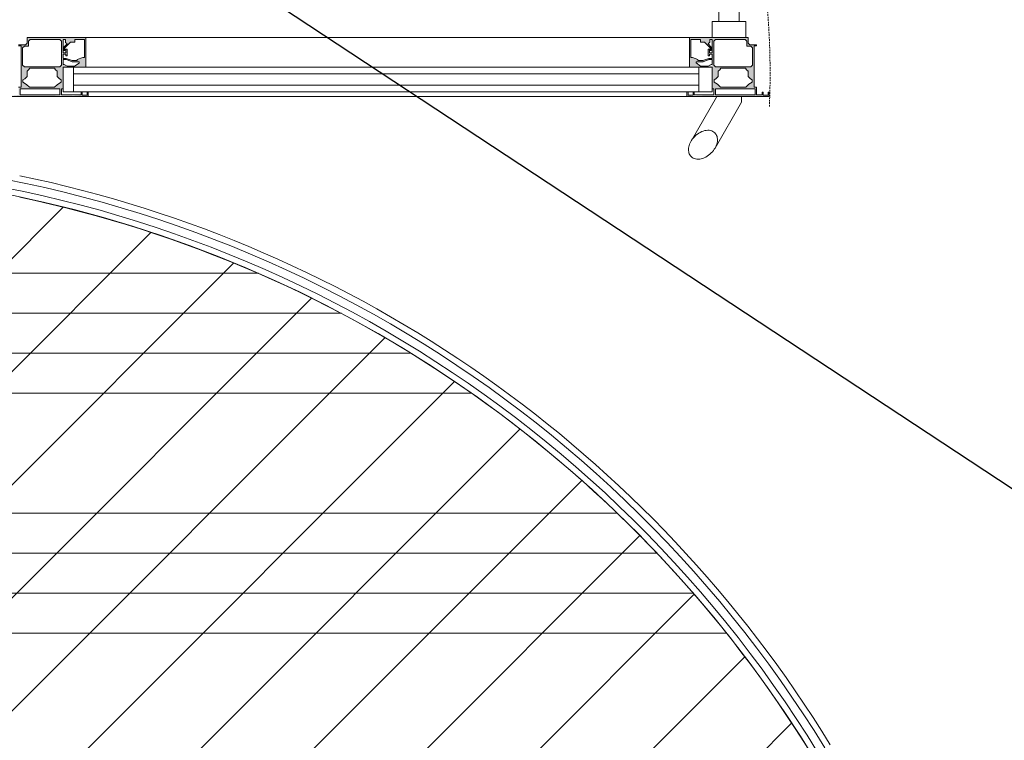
# Model space of a CAD drawing. Header units: millimetres. Extents: x -57162 to 485422, y -209335 to -9481.
# Tile 283 of 656: x 68369 to 69541, y -43497 to -42639. Entities that reach past the tile are written whole.
import ezdxf
from ezdxf import colors
from ezdxf.entities.mleader import LeaderData, LeaderLine
from ezdxf.math import Vec2, Vec3

# ---------------------------------------------------------------- set-up
doc = ezdxf.new("R2010")
doc.units = ezdxf.units.MM
doc.linetypes.add('-D1-02х01', pattern=[3, 2, -1])
doc.linetypes.add('DASHDOT', pattern=[25.4, 12.7, -6.35, 0, -6.35])
for name, color, linetype, lineweight in [('dim_light', 12, 'Continuous', 9), ('dim_pot', 128, 'Continuous', 9), ('Opening Swing', 7, '-D1-02х01', 5), ('Панели витража', 7, 'Continuous', 5), ('Элементы узлов', 7, 'Continuous', 5)]:
    doc.layers.add(name, color=color, linetype=linetype, lineweight=lineweight)
for name, color, linetype, lineweight, true_color in [('dim_razv', 7, 'DASHDOT', 9, 0x183018), ('EOM vinoski', 7, 'Continuous', 5, 0x423200), ('pol', 7, 'Continuous', 15, 0x55666d), ('pot sh', 7, 'Continuous', 15, 0x261e3e)]:
    doc.layers.add(name, color=color, linetype=linetype, lineweight=lineweight, true_color=true_color)
doc.styles.add('fl_iso paper', font='isocpeur.ttf', dxfattribs={"width": 0.8, "oblique": 10})
doc.styles.add('In tre', font='isocpeur.ttf', dxfattribs={"width": 0.8, "oblique": 10})

# ---------------------------------------------------------------- blocks, each defined once
blk = doc.blocks.new('A_PAN_DOR_Структурные - EXT_3_Double_Витраж-4752634-50_AS_Plan_L01_1 корпус_Маркировочный - зависимый 1')
at = {"layer": 'Элементы узлов', "true_color": 0xebebeb}
h = blk.add_hatch(color=7, dxfattribs=at)
h.paths.add_polyline_path([(676.7, 794.8), (676.7, 892.8), (674.7, 876), (674.9, 824.8), (676.5, 797.8)])
h.paths.add_polyline_path([(676.7, 794.8), (674.7, 808.8), (674.7, 795.9), (674.7, 794.8), (675.3, 794.8)])
h.paths.add_polyline_path([(676.7, 892.8), (674.7, 891.7), (675.2, 891.5), (674.7, 877.8)])
h.paths.add_polyline_path([(674.7, 826.8), (674.7, 828.6), (667.7, 828.6), (667.7, 876), (674.7, 876), (674.7, 877.8), (665.7, 877.8), (665.7, 874.8), (616.5, 874.8), (615.2, 877.8), (615.2, 869.8), (613.2, 867.8), (606.7, 867.8), (606.7, 797.8), (641.7, 797.8), (641.7, 824.8), (667.7, 824.8), (667.7, 826.8), (671.2, 826.8)])
h.paths.add_polyline_path([(665.7, 834.9), (661, 829.1), (659.8, 827.1), (656.9, 827.1), (652.9, 831.9), (646.5, 831.9), (643.2, 835.2), (643.2, 864.5), (649.7, 867.8), (652.9, 867.8), (656.9, 872.6), (659.8, 872.5), (663.2, 867.3), (665.7, 864.8)])
h.paths.add_polyline_path([(639.4, 826.6), (608.9, 826.6), (609.7, 864.8), (610.9, 866), (617, 866), (617, 871), (619, 873), (639.8, 872.6), (641.4, 871), (641.4, 828.6)])
h.paths.add_polyline_path([(641.7, 824.8), (638.9, 822.9), (640.6, 820), (640.3, 810.6), (635.5, 805.7), (632.9, 807.8), (630.2, 799.3), (608.9, 799.3), (608.9, 811), (612, 811), (612, 815.8), (618.8, 822.5), (618, 823.8), (614.2, 820), (612, 821.9), (608.9, 821.9), (608.9, 824.8), (624.8, 824.8), (632.8, 824.8), (641.4, 824.8)])
h.paths.add_polyline_path([(635.5, 805.7), (635.5, 813.9), (632.8, 823.7), (632.8, 824.8), (631.4, 823.9), (631.4, 820.9), (634.1, 811), (634.1, 807.8)])
h.paths.add_polyline_path([(628.4, 820), (624.8, 821.5), (620.3, 820.9), (620.4, 820), (626.3, 820)])
h.paths.add_polyline_path([(610.9, 826.6), (608.9, 828.6), (608.9, 826.6), (610.9, 826.6)])
h = blk.add_hatch(color=7, dxfattribs=at)
h.paths.add_polyline_path([(676.7, -16.2), (675.7, 64.3), (674.7, 48), (674.8, 0)])
h.paths.add_polyline_path([(676.7, -16.2), (675.2, -8.9), (674.7, -15.1), (674.7, -16.2), (675.2, -16.2)])
h.paths.add_polyline_path([(635.5, 70.9), (636.9, 70.9), (640.6, 64.3), (639.6, 54.7), (639.4, 52.6), (638.6, 51.8), (632.8, 52.8), (632.8, 55.7), (635.5, 65.6), (635.5, 68.7)])
h.paths.add_polyline_path([(608.9, 12.6), (608.9, 77.3), (630.2, 77.3), (630.2, 75.3), (632.9, 68.7), (634.1, 68.7), (633.4, 60.7), (631.4, 52.6), (631.4, 51.8), (632.9, 51.8), (639.9, 49.5), (641.4, 48), (641.4, 5.6), (639.4, 3.6), (618.6, 4), (617, 6.8), (617, 10.6), (610.8, 10.7), (609.4, 12.1)])
h.paths.add_polyline_path([(674.7, 49.8), (667.7, 49.8), (667.7, 51.8), (641.7, 51.8), (641.7, 78.8), (606.7, 78.8), (606.7, 8.8), (613.5, 8.4), (615.2, 5.6), (615.8, 0.1), (616.5, 1.8), (665.7, 1.1), (665.7, -1.2), (674.7, -1.2), (674.7, 0.6), (667.7, 0.6), (667.7, 48), (674.7, 48)])
h.paths.add_polyline_path([(676.7, 81.8), (674.7, 80.6), (675.2, 80.5), (675.6, 64.3), (676.5, 78.8)])
h.paths.add_polyline_path([(665.7, 11.8), (659.8, 4), (659.8, 4), (656.9, 4), (652.9, 8.8), (646.5, 8.8), (643.2, 12.1), (643.2, 41.4), (646.5, 44.6), (652.9, 44.6), (656.9, 49.5), (659.8, 49.5), (663.2, 44.3), (665.7, 41.7)])
h.paths.add_polyline_path([(639.4, 50), (624.8, 51.8), (608.9, 51.8), (609.2, 48.3), (610.9, 50)])
h.paths.add_polyline_path([(628.4, 56.5), (620.3, 55.6), (620.3, 55), (627.5, 56.1)])
h.paths.add_polyline_path([(618.8, 54), (612, 60.9), (612, 65.6), (608.9, 65.5), (608.9, 54.7), (612.3, 54.7), (614.9, 55.8), (618, 52.8)])
at = {"layer": 'Opening Swing'}
blk.add_arc((649, -18), 911.8, 87.5045, 180, dxfattribs=at)
at = {"layer": 'Элементы узлов'}
for p, q in [((671.7, 892.8), (671.7, 891.5)), ((676.7, 892.8), (671.7, 892.8)), ((671.7, 891.5), (675.2, 891.5)), ((675.2, 891.5), (675.2, 885.5)), ((676.7, 794.8), (676.7, 892.8)), ((675.2, 885.5), (671.7, 885.5)), ((671.7, 885.5), (671.7, 884.2)), ((671.7, 884.2), (674.7, 884.2)), ((674.7, 884.2), (674.7, 877.8)), ((615.2, 869.8), (613.2, 867.8)), ((616.5, 877.8), (615.2, 877.8)), ((615.2, 877.8), (615.2, 869.8)), ((616.5, 874.8), (616.5, 877.8)), ((665.7, 874.8), (616.5, 874.8)), ((617, 871), (619, 873)), ((617, 866), (617, 871)), ((619, 873), (639.4, 873)), ((639.4, 873), (641.4, 871)), ((641.4, 871), (641.4, 828.6)), ((652.9, 867.8), (655.7, 870.6)), ((655.7, 870.6), (656.9, 872.6)), ((656.9, 872.6), (659.8, 872.6)), ((659.8, 872.6), (662.3, 868.3)), ((662.3, 868.3), (665.7, 864.8)), ((674.7, 877.8), (665.7, 877.8)), ((665.7, 877.8), (665.7, 874.8)), ((667.7, 876), (674.7, 876)), ((667.7, 828.6), (667.7, 876)), ((674.7, 876), (674.7, 828.6)), ((587.7, 856.8), (535.7, 856.8)), ((606.7, 864.8), (587.7, 864.8)), ((587.7, 864.8), (587.7, 856.8)), ((587.7, 832.8), (587.7, 856.8)), ((613.2, 867.8), (606.7, 867.8)), ((606.7, 867.8), (606.7, 797.8)), ((606.7, 824.8), (606.7, 864.8)), ((608.9, 864), (610.9, 866)), ((608.9, 828.6), (608.9, 864)), ((610.9, 866), (617, 866)), ((643.2, 864.5), (645.1, 865.8)), ((643.2, 835.2), (643.2, 864.5)), ((645.1, 865.8), (646.5, 867.8)), ((646.5, 867.8), (652.9, 867.8)), ((665.7, 864.8), (665.7, 834.9)), ((683.7, 859.8), (676.7, 859.8)), ((738.3, 828.2), (683.7, 859.8)), ((554.7, 832.8), (587.7, 832.8)), ((587.7, 832.8), (587.7, 824.8)), ((645.1, 833.8), (643.2, 835.2)), ((646.5, 831.9), (645.1, 833.8)), ((665.7, 834.9), (662.3, 831.3)), ((587.7, 824.8), (606.7, 824.8)), ((610.9, 826.6), (608.9, 828.6)), ((608.9, 821.9), (608.9, 824.8)), ((608.9, 824.8), (624.8, 824.8)), ((612.3, 821.9), (608.9, 821.9)), ((639.4, 826.6), (610.9, 826.6)), ((612, 815.8), (618.8, 822.5)), ((614.2, 820), (612.3, 821.9)), ((618, 823.8), (614.2, 820)), ((622.2, 823.8), (618, 823.8)), ((618.8, 822.5), (622.2, 822.5)), ((624.8, 821.5), (620.3, 821.5)), ((620.3, 821.5), (620.3, 820)), ((622.2, 822.5), (622.2, 823.8)), ((624.8, 824.8), (624.8, 821.5)), ((626.4, 821.5), (626.4, 824.8)), ((626.4, 824.8), (631.4, 824.8)), ((628.4, 821.5), (626.4, 821.5)), ((628.4, 820), (628.4, 821.5)), ((631.4, 824.8), (631.4, 820.9)), ((631.4, 820.9), (634.1, 813.8)), ((632.8, 820.9), (632.8, 824.8)), ((632.8, 824.8), (638.6, 824.8)), ((638.6, 824.8), (638.6, 823.6)), ((638.6, 823.6), (640.6, 820)), ((641.4, 828.6), (639.4, 826.6)), ((671.2, 824.8), (641.7, 824.8)), ((641.7, 824.8), (641.7, 808.8)), ((641.7, 797.8), (641.7, 824.8)), ((641.7, 824.8), (667.7, 824.8)), ((652.9, 831.9), (646.5, 831.9)), ((655.7, 829.1), (652.9, 831.9)), ((656.9, 827.1), (655.7, 829.1)), ((659.8, 827.1), (656.9, 827.1)), ((662.3, 831.3), (659.8, 827.1)), ((674.7, 828.6), (667.7, 828.6)), ((667.7, 824.8), (667.7, 826.8)), ((667.7, 826.8), (674.7, 826.8)), ((671.2, 808.8), (671.2, 824.8)), ((674.7, 826.8), (674.7, 803.4)), ((676.7, 829.8), (677.7, 829.8)), ((677.7, 829.8), (730.1, 799.6)), ((608.9, 799.3), (608.9, 811)), ((608.9, 811), (612, 811)), ((612, 811), (612, 815.8)), ((620.3, 820), (628.4, 820)), ((635.5, 813.9), (632.8, 820.9)), ((634.1, 813.8), (634.1, 807.8)), ((635.5, 805.7), (635.5, 813.9)), ((640.6, 811), (636.9, 805.7)), ((640.6, 820), (640.6, 811)), ((606.7, 797.8), (641.7, 797.8)), ((606.7, 797.8), (606.7, 78.8)), ((630.2, 799.3), (608.9, 799.3)), ((632.9, 807.8), (630.2, 801.2)), ((630.2, 801.2), (630.2, 799.3)), ((634.1, 807.8), (632.9, 807.8)), ((636.9, 805.7), (635.5, 805.7)), ((641.7, 808.8), (671.2, 808.8)), ((649.7, 808.8), (641.7, 808.8)), ((641.7, 808.8), (641.7, 64.3)), ((641.7, 78.8), (641.7, 797.8)), ((649.7, 64.3), (649.7, 808.8)), ((671.2, 808.8), (663.2, 808.8)), ((663.2, 808.8), (663.2, 64.3)), ((671.2, 794.8), (671.2, 808.8)), ((671.2, 64.3), (671.2, 808.8)), ((674.7, 803.4), (671.2, 803.4)), ((671.2, 803.4), (671.2, 802.1)), ((671.2, 802.1), (675.2, 802.1)), ((675.2, 802.1), (675.2, 796.1)), ((675.2, 796.1), (671.2, 796.1)), ((671.2, 796.1), (671.2, 794.8)), ((671.2, 794.8), (676.7, 794.8)), ((671.2, 794.8), (671.2, 81.8)), ((676.7, 81.8), (676.7, 794.8)), ((641.7, 78.8), (606.7, 78.8)), ((606.7, 78.8), (606.7, 8.8)), ((608.9, 65.6), (608.9, 77.3)), ((608.9, 77.3), (630.2, 77.3)), ((630.2, 77.3), (630.2, 75.3)), ((630.2, 75.3), (632.9, 68.7)), ((635.5, 62.7), (635.5, 70.9)), ((635.5, 70.9), (636.9, 70.9)), ((636.9, 70.9), (640.6, 65.5)), ((641.7, 51.8), (641.7, 78.8)), ((676.7, 81.8), (671.2, 81.8)), ((671.2, 81.8), (671.2, 80.5)), ((671.2, 64.3), (671.2, 80.5)), ((671.2, 80.5), (675.2, 80.5)), ((675.2, 74.5), (671.2, 74.5)), ((671.2, 74.5), (671.2, 73.1)), ((671.2, 73.1), (674.7, 73.1)), ((674.7, 73.1), (674.7, 49.8)), ((675.2, 80.5), (675.2, 74.5)), ((676.7, -16.2), (676.7, 81.8)), ((612, 65.6), (608.9, 65.6)), ((612, 60.7), (612, 65.6)), ((618.8, 54), (612, 60.7)), ((634.1, 62.7), (631.4, 55.6)), ((632.8, 55.7), (635.5, 62.7)), ((632.9, 68.7), (634.1, 68.7)), ((634.1, 68.7), (634.1, 62.7)), ((640.6, 65.5), (640.6, 56.6)), ((641.7, 64.3), (649.7, 64.3)), ((671.2, 64.3), (641.7, 64.3)), ((641.7, 64.3), (641.7, 51.8)), ((663.2, 64.3), (671.2, 64.3)), ((671.2, 51.8), (671.2, 64.3)), ((608.9, 51.8), (608.9, 54.7)), ((608.9, 54.7), (612.3, 54.7)), ((624.8, 51.8), (608.9, 51.8)), ((608.9, 48), (610.9, 50)), ((608.9, 12.6), (608.9, 48)), ((610.9, 50), (639.4, 50)), ((612.3, 54.7), (614.2, 56.5)), ((614.2, 56.5), (618, 52.8)), ((618, 52.8), (622.2, 52.8)), ((622.2, 54), (618.8, 54)), ((628.4, 56.5), (620.3, 56.5)), ((620.3, 56.5), (620.3, 55)), ((620.3, 55), (624.8, 55)), ((622.2, 52.8), (622.2, 54)), ((624.8, 55), (624.8, 51.8)), ((626.4, 51.8), (626.4, 55)), ((626.4, 55), (628.4, 55)), ((631.4, 51.8), (626.4, 51.8)), ((628.4, 55), (628.4, 56.5)), ((631.4, 55.6), (631.4, 51.8)), ((632.8, 51.8), (632.8, 55.7)), ((638.6, 51.8), (632.8, 51.8)), ((640.6, 56.6), (638.6, 52.9)), ((638.6, 52.9), (638.6, 51.8)), ((639.4, 50), (641.4, 48)), ((641.4, 48), (641.4, 5.6)), ((641.7, 51.8), (671.2, 51.8)), ((667.7, 51.8), (641.7, 51.8)), ((652.9, 44.6), (655.7, 47.4)), ((655.7, 47.4), (656.9, 49.5)), ((656.9, 49.5), (659.8, 49.5)), ((659.8, 49.5), (662.3, 45.2)), ((667.7, 49.8), (667.7, 51.8)), ((674.7, 49.8), (667.7, 49.8)), ((667.7, 0.6), (667.7, 48)), ((667.7, 48), (674.7, 48)), ((674.7, 48), (674.7, 0.6)), ((643.2, 41.4), (645.1, 42.7)), ((643.2, 12.1), (643.2, 41.4)), ((645.1, 42.7), (646.5, 44.6)), ((646.5, 44.6), (652.9, 44.6)), ((662.3, 45.2), (665.7, 41.7)), ((665.7, 41.7), (665.7, 11.8)), ((610.9, 10.6), (608.9, 12.6)), ((645.1, 10.7), (643.2, 12.1)), ((665.7, 11.8), (662.3, 8.2)), ((606.7, 8.8), (613.2, 8.8)), ((617, 10.6), (610.9, 10.6)), ((613.2, 8.8), (615.2, 6.8)), ((615.2, 6.8), (615.2, -1.2)), ((616.5, -1.2), (616.5, 1.8)), ((616.5, 1.8), (665.7, 1.8)), ((617, 5.6), (617, 10.6)), ((619, 3.6), (617, 5.6)), ((639.4, 3.6), (619, 3.6)), ((641.4, 5.6), (639.4, 3.6)), ((646.5, 8.8), (645.1, 10.7)), ((652.9, 8.8), (646.5, 8.8)), ((655.7, 6), (652.9, 8.8)), ((656.9, 4), (655.7, 6)), ((659.8, 4), (656.9, 4)), ((662.3, 8.2), (659.8, 4)), ((665.7, 1.8), (665.7, -1.2)), ((674.7, 0.6), (667.7, 0.6))]:
    blk.add_line(p, q, dxfattribs=at)
for points in [[(720.1, 828), (718.7, 826.6), (716.8, 823.1), (716.9, 816.1), (720.1, 808.7), (725.4, 802.5), (731.8, 798.3), (738.2, 796.4), (744.1, 796.8), (747.1, 798.5), (748.3, 799.7)], [(748.3, 799.7), (749.7, 801.1), (751.6, 804.7), (751.5, 811.7), (748.3, 819), (743, 825.2), (736.6, 829.4), (730.2, 831.4), (724.3, 831), (721.3, 829.2), (720.1, 828)]]:
    blk.add_open_spline(points, degree=3, knots=[0, 0, 0, 0, 0.133333, 0.266667, 0.4, 0.533333, 0.65, 0.766667, 0.883333, 1, 1, 1, 1], dxfattribs=at)
blk = doc.blocks.new('PAN_Door_Revolving - PAN_Door_Revolving-6748751-50_AS_Plan_L01_1 корпус_Маркировочный - зависимый 1')
at = {"layer": 'Панели витража'}
for radius, start, end in [(1477, 121.5571, 238.4429), (1484.5, 121.544, 168.3485), (1467, 121.5571, 238.4429), (1459.5, 121.5705, 168.1511)]:
    blk.add_arc((0, 0), radius, start, end, dxfattribs=at)
blk = doc.blocks.new('_DOT')
at = {"color": 0, "linetype": 'ByBlock'}
blk.add_line((-0.5, 0), (-1, 0), dxfattribs=at)
at = {"color": 0, "linetype": 'ByBlock', "const_width": 0.5}
blk.add_lwpolyline([(-0.25, 0, 1), (0.25, 0, 1)], format="xyb", close=True, dxfattribs=at)

msp = doc.modelspace()

# ---------------------------------------------------------------- hatches: boundary and pattern name
at = {"layer": 'pol'}
h = msp.add_hatch(dxfattribs=at)
h.set_pattern_fill('ANSI34', color=256, scale=15, angle=315)
h.set_pattern_definition([(0, (13470, 25924.32), (6e-14, 285.75), []), (0, (13517.64, 25876.7), (6e-14, 285.75), []), (0, (13565.26, 25829.07), (6e-14, 285.75), []), (0, (13612.9, 25781.45), (6e-14, 285.75), [])])
edge = h.paths.add_edge_path(flags=17)
edge.add_arc((68069.1, -44279.1), 1459.5, 0, 360)
at = {"layer": 'pot sh', "linetype": 'ByBlock', "lineweight": 0, "true_color": 0x878581}
h = msp.add_hatch(dxfattribs=at)
h.set_pattern_fill('ANSI31', color=252, scale=30)
h.set_pattern_definition([(45, (64528.02, -92015.59), (-67.35192, 67.35192), [])])
edge = h.paths.add_edge_path()
edge.add_arc((68069.1, -44279.1), 1459.5, 0, 360)

# ---------------------------------------------------------------- block references
at = {"layer": 'Панели витража', "lineweight": 5, "rotation": 270.0018084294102}
msp.add_blockref('A_PAN_DOR_Структурные - EXT_3_Double_Витраж-4752634-50_AS_Plan_L01_1 корпус_Маркировочный - зависимый 1', (68368.7, -42054.1), dxfattribs=at)

# ---------------------------------------------------------------- next in the draw order: leaders
at = {"layer": 'dim_razv', "color": 0, "linetype": 'ByBlock'}
ml = msp.add_multileader_mtext('Standard', dxfattribs=at)
ml.set_content('Плитка керамогранитная под камень, 600х1200мм', style='In tre')
ml.set_leader_properties()
ml.build(insert=Vec2(0, 0))
ml.multileader.update_dxf_attribs({"text_left_attachment_type": 6, "text_right_attachment_type": 6, "dogleg_length": 1, "arrow_head_size": 0, "scale": 50})
ctx = ml.context
ctx.base_point, ctx.scale, ctx.char_height, ctx.arrow_head_size, ctx.landing_gap_size, ctx.plane_origin = Vec3(45104.2, -46594.3), 50, 200, 0, 4.5, Vec3(55603.2, -45768)
ctx.left_attachment, ctx.right_attachment = 6, 6
notes = []
notes.append((ctx, [(0, (1, 1, 0), (47774.5, -46594.3), (-1, 0), 50, [(0, [(50099.5, -44889.1), (49513, -43389.1)], 0, [])])]))
ctx.mtext.insert, ctx.mtext.width, ctx.mtext.defined_height, ctx.mtext.flow_direction = Vec3(45108.7, -46354.3), 3092.716, 696.6, 5
ctx.mtext.has_bg_fill, ctx.mtext.bg_color, ctx.mtext.bg_scale_factor, ctx.mtext.bg_transparency, ctx.mtext.use_window_bg_color = 1, -1027028792, 1.5, 0, 1
for ctx, leaders in notes:
    for number, flags, end, landing, length, lines in leaders:
        leader = LeaderData()
        leader.index, (leader.has_last_leader_line, leader.has_dogleg_vector, leader.attachment_direction) = number, flags
        leader.last_leader_point, leader.dogleg_vector, leader.dogleg_length = Vec3(end), Vec3(landing), length
        for number, points, colour, breaks in lines:
            line = LeaderLine()
            line.index, line.vertices, line.color, line.breaks = number, Vec3.list(points), colors.encode_raw_color(colour), breaks
            leader.lines.append(line)
        ctx.leaders.append(leader)

# ---------------------------------------------------------------- next in the draw order: linework, layer by layer
at = {"layer": 'pol'}
msp.add_circle((68069.1, -44279.1), 1459.5, dxfattribs=at)
at = {"layer": 'pot sh'}
msp.add_circle((68069.1, -44279.1), 1459.5, dxfattribs=at)

# ---------------------------------------------------------------- next in the draw order: block references
at = {"layer": 'Панели витража', "lineweight": 5, "rotation": 270}
msp.add_blockref('PAN_Door_Revolving - PAN_Door_Revolving-6748751-50_AS_Plan_L01_1 корпус_Маркировочный - зависимый 1', (68069.1, -44279.1), dxfattribs=at)

# ---------------------------------------------------------------- next in the draw order: leaders
at = {"layer": 'EOM vinoski', "linetype": 'ByBlock', "lineweight": 0}
ml = msp.add_multileader_mtext('Standard', dxfattribs=at)
ml.set_content('Розетки свободного назначения', color=256, style='fl_iso paper')
ml.set_leader_properties(lineweight=5)
ml.set_arrow_properties(name='DOT')
ml.build(insert=Vec2(0, 0))
ml.multileader.update_dxf_attribs({"has_dogleg": 0, "text_left_attachment_type": 6, "text_right_attachment_type": 6, "dogleg_length": 0.5, "arrow_head_size": 40, "scale": 40})
ctx = ml.context
ctx.base_point, ctx.scale, ctx.char_height, ctx.arrow_head_size, ctx.landing_gap_size, ctx.plane_origin = Vec3(45462.1, -44237.1), 40, 200, 40, 80, Vec3(38315.5, -43309.2)
ctx.left_attachment, ctx.right_attachment = 6, 6
notes = []
notes.append((ctx, [(0, (1, 1, 0), (47669.3, -44237.1), (-1, 0), 20, [(0, [(44229.1, -43339.1)], 0, []), (1, [(49429.1, -43339.1)], 0, [])])]))
ctx.mtext.insert, ctx.mtext.width, ctx.mtext.defined_height, ctx.mtext.line_spacing_factor, ctx.mtext.flow_direction = Vec3(45542.1, -43997.1), 2158.51, 629.7, 0.9, 5
ctx.mtext.has_bg_fill, ctx.mtext.bg_color, ctx.mtext.bg_scale_factor, ctx.mtext.bg_transparency, ctx.mtext.use_window_bg_color = 1, -1027028792, 1.5, 0, 1
for ctx, leaders in notes:
    for number, flags, end, landing, length, lines in leaders:
        leader = LeaderData()
        leader.index, (leader.has_last_leader_line, leader.has_dogleg_vector, leader.attachment_direction) = number, flags
        leader.last_leader_point, leader.dogleg_vector, leader.dogleg_length = Vec3(end), Vec3(landing), length
        for number, points, colour, breaks in lines:
            line = LeaderLine()
            line.index, line.vertices, line.color, line.breaks = number, Vec3.list(points), colors.encode_raw_color(colour), breaks
            leader.lines.append(line)
        ctx.leaders.append(leader)

# ---------------------------------------------------------------- next in the draw order: leaders
at = {"layer": 'pol', "color": 1, "linetype": 'ByBlock', "true_color": 0xff0000}
ml = msp.add_multileader_mtext('Standard', dxfattribs=at)
ml.set_content('Лоток щелевой\\Pводоотводный в полу, модульный. Лщ-2', color=(255, 0, 0), style='In tre')
ml.set_leader_properties()
ml.build(insert=Vec2(0, 0))
ml.multileader.update_dxf_attribs({"text_left_attachment_type": 6, "text_right_attachment_type": 6, "dogleg_length": 1, "arrow_head_size": 0, "scale": 50})
ctx = ml.context
ctx.base_point, ctx.scale, ctx.char_height, ctx.arrow_head_size, ctx.landing_gap_size, ctx.plane_origin = Vec3(50013.7, -46498), 50, 200, 0, 4.5, Vec3(56919.9, -41658.1)
ctx.left_attachment, ctx.right_attachment = 6, 6
notes = []
notes.append((ctx, [(0, (1, 1, 0), (52279.5, -46498), (-1, 0), 50, [(1, [(53369.7, -42739.1)], 0, [])])]))
ctx.mtext.insert, ctx.mtext.width, ctx.mtext.defined_height, ctx.mtext.flow_direction = Vec3(50018.2, -46238), 2329.345, 696.6, 5
ctx.mtext.has_bg_fill, ctx.mtext.bg_color, ctx.mtext.bg_scale_factor, ctx.mtext.bg_transparency, ctx.mtext.use_window_bg_color = 1, -1027028792, 1.5, 0, 1
for ctx, leaders in notes:
    for number, flags, end, landing, length, lines in leaders:
        leader = LeaderData()
        leader.index, (leader.has_last_leader_line, leader.has_dogleg_vector, leader.attachment_direction) = number, flags
        leader.last_leader_point, leader.dogleg_vector, leader.dogleg_length = Vec3(end), Vec3(landing), length
        for number, points, colour, breaks in lines:
            line = LeaderLine()
            line.index, line.vertices, line.color, line.breaks = number, Vec3.list(points), colors.encode_raw_color(colour), breaks
            leader.lines.append(line)
        ctx.leaders.append(leader)

# ---------------------------------------------------------------- next in the draw order: leaders
at = {"layer": 'dim_pot', "color": 0, "linetype": 'ByBlock'}
ml = msp.add_multileader_mtext('Standard', dxfattribs=at)
ml.set_content('Лючок 500х500 для обслуживания модулей управления клапанами, расположение уточнить по месту', style='In tre')
ml.set_leader_properties()
ml.build(insert=Vec2(0, 0))
ml.multileader.update_dxf_attribs({"text_left_attachment_type": 6, "text_right_attachment_type": 6, "dogleg_length": 1, "arrow_head_size": 0, "scale": 50})
ctx = ml.context
ctx.base_point, ctx.scale, ctx.char_height, ctx.arrow_head_size, ctx.landing_gap_size, ctx.plane_origin = Vec3(47243.4, -45923.6), 50, 200, 0, 4.5, Vec3(54722.4, -40651.7)
ctx.left_attachment, ctx.right_attachment = 6, 6
notes = []
notes.append((ctx, [(0, (1, 1, 0), (49737.7, -45923.6), (-1, 0), 50, [(1, [(52129.1, -42089.1)], 0, [])])]))
ctx.mtext.insert, ctx.mtext.width, ctx.mtext.defined_height, ctx.mtext.flow_direction = Vec3(47247.9, -45663.6), 2494.153, 696.6, 5
ctx.mtext.has_bg_fill, ctx.mtext.bg_color, ctx.mtext.bg_scale_factor, ctx.mtext.bg_transparency, ctx.mtext.use_window_bg_color = 1, -1027028792, 1.5, 0, 1
for ctx, leaders in notes:
    for number, flags, end, landing, length, lines in leaders:
        leader = LeaderData()
        leader.index, (leader.has_last_leader_line, leader.has_dogleg_vector, leader.attachment_direction) = number, flags
        leader.last_leader_point, leader.dogleg_vector, leader.dogleg_length = Vec3(end), Vec3(landing), length
        for number, points, colour, breaks in lines:
            line = LeaderLine()
            line.index, line.vertices, line.color, line.breaks = number, Vec3.list(points), colors.encode_raw_color(colour), breaks
            leader.lines.append(line)
        ctx.leaders.append(leader)

# ---------------------------------------------------------------- next in the draw order: leaders
at = {"layer": 'dim_light'}
ml = msp.add_multileader_mtext('Standard', dxfattribs=at)
ml.set_content('\\pxsm1,ql;Встраиваемый световой профиль с светодиодной лентой', color=256, style='fl_iso paper')
ml.set_leader_properties(lineweight=5)
ml.set_arrow_properties(name='DOT')
ml.build(insert=Vec2(0, 0))
ml.multileader.update_dxf_attribs({"has_dogleg": 0, "text_left_attachment_type": 6, "text_right_attachment_type": 6, "dogleg_length": 0.75, "arrow_head_size": 60, "scale": 40})
ctx = ml.context
ctx.base_point, ctx.scale, ctx.char_height, ctx.arrow_head_size, ctx.landing_gap_size, ctx.plane_origin = Vec3(71402.8, -43860.3), 40, 250, 60, 80, Vec3(73029.4, -37434.2)
ctx.left_attachment, ctx.right_attachment = 6, 6
notes = []
notes.append((ctx, [(1, (1, 1, 0), (71372.8, -43860.3), (1, 0), 30, [(1, [(67994.4, -46589), (67469.1, -40419)], 0, [])])]))
ctx.mtext.insert, ctx.mtext.width, ctx.mtext.defined_height, ctx.mtext.line_spacing_factor, ctx.mtext.flow_direction = Vec3(71482.8, -43560.3), 4067.72, 979.1, 0.7, 5
ctx.mtext.has_bg_fill, ctx.mtext.bg_color, ctx.mtext.bg_scale_factor, ctx.mtext.bg_transparency, ctx.mtext.use_window_bg_color = 1, -1027028792, 1.5, 0, 1
for ctx, leaders in notes:
    for number, flags, end, landing, length, lines in leaders:
        leader = LeaderData()
        leader.index, (leader.has_last_leader_line, leader.has_dogleg_vector, leader.attachment_direction) = number, flags
        leader.last_leader_point, leader.dogleg_vector, leader.dogleg_length = Vec3(end), Vec3(landing), length
        for number, points, colour, breaks in lines:
            line = LeaderLine()
            line.index, line.vertices, line.color, line.breaks = number, Vec3.list(points), colors.encode_raw_color(colour), breaks
            leader.lines.append(line)
        ctx.leaders.append(leader)

# ---------------------------------------------------------------- next in the draw order: leaders
at = {"layer": 'dim_pot', "linetype": 'ByBlock'}
ml = msp.add_multileader_mtext('Standard', dxfattribs=at)
ml.set_content('Потолок подвесной из мет. панелей, \\PRAL 9016', color=256, style='fl_iso paper')
ml.set_leader_properties()
ml.build(insert=Vec2(0, 0))
ml.multileader.update_dxf_attribs({"text_left_attachment_type": 6, "text_right_attachment_type": 6})
ctx = ml.context
ctx.base_point, ctx.char_height, ctx.plane_origin = Vec3(69966.6, -43466.2), 200, Vec3(76820.4, -38626.3)
ctx.left_attachment, ctx.right_attachment = 6, 6
notes = []
notes.append((ctx, [(1, (1, 1, 0), (69958.6, -43466.2), (1, 0), 8, [(1, [(67654.6, -41948.6)], 0, [])])]))
ctx.mtext.insert, ctx.mtext.width, ctx.mtext.defined_height, ctx.mtext.flow_direction = Vec3(69968.6, -43226.2), 2625.451, 13.9, 5
ctx.mtext.has_bg_fill, ctx.mtext.bg_color, ctx.mtext.bg_scale_factor, ctx.mtext.bg_transparency, ctx.mtext.use_window_bg_color = 1, -1027028792, 1.5, 0, 1
for ctx, leaders in notes:
    for number, flags, end, landing, length, lines in leaders:
        leader = LeaderData()
        leader.index, (leader.has_last_leader_line, leader.has_dogleg_vector, leader.attachment_direction) = number, flags
        leader.last_leader_point, leader.dogleg_vector, leader.dogleg_length = Vec3(end), Vec3(landing), length
        for number, points, colour, breaks in lines:
            line = LeaderLine()
            line.index, line.vertices, line.color, line.breaks = number, Vec3.list(points), colors.encode_raw_color(colour), breaks
            leader.lines.append(line)
        ctx.leaders.append(leader)

doc.saveas('drawing.dxf')
